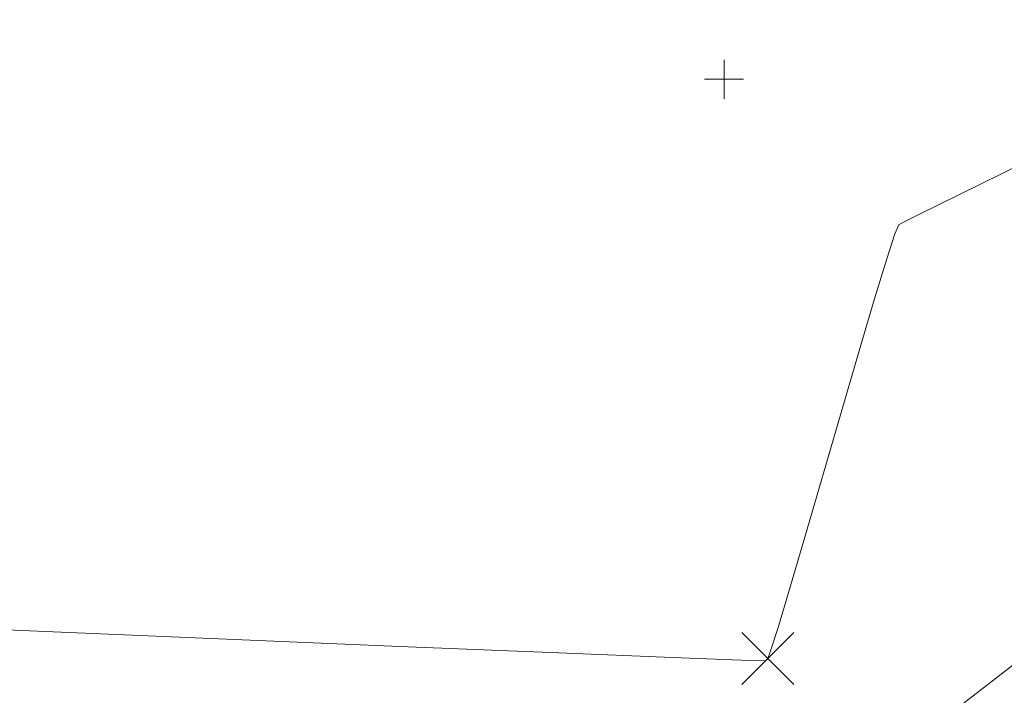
# Model space of a CAD drawing. Extents: x 1620613 to 1693141, y 557269 to 607790.
# Tile 657 of 1056: x 1620805 to 1620818, y 607319 to 607328. Entities that reach past the tile are written whole.
import ezdxf

# ---------------------------------------------------------------- set-up
doc = ezdxf.new("R2010")
doc.units = 0
doc.header["$LTSCALE"] = 10
doc.header["$MEASUREMENT"] = 0
for name, pattern in [('DGN Style 2', [7.346996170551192, 4.408197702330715, -2.938798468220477]), ('DGN Style 3', [10.28579463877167, 7.346996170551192, -2.938798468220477]), ('DGN Style 5', [5.142897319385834, 2.204098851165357, -2.938798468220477])]:
    doc.linetypes.add(name, pattern=pattern)
for name, color, linetype, lineweight in [('DT_X_Contour_Minor', 136, 'DGN Style 3', 0), ('PV_X_Driveway', 7, 'DGN Style 5', 0), ('SV_X_Random_Point (Construction)', 7, 'Continuous', 0), ('SV_X_Top_of_Bank', 97, 'DGN Style 2', 0)]:
    doc.layers.add(name, color=color, linetype=linetype, lineweight=lineweight)
doc.layers.add('SV_X_Shot_Marker (Construction)', color=2, linetype='Continuous', lineweight=0, transparency=0.5)

# ---------------------------------------------------------------- blocks, each defined once
blk = doc.blocks.new('SVPT_271')
at = {"layer": 'SV_X_Shot_Marker (Construction)', "transparency": 33554495}
for p, q in [((0, 0.02500000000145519), (0, -0.02500000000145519)), ((-0.02499999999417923, 0), (0.02499999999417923, 0))]:
    blk.add_line(p, q, dxfattribs=at)
blk.add_point((0, 0), dxfattribs=at)
blk = doc.blocks.new('X_32')
at = {"layer": 'SV_X_Random_Point (Construction)', "color": 7, "linetype": 'Continuous', "lineweight": 0, "transparency": 33554559}
for p, q in [((-0.03333333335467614, -0.03337499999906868), (0.03333333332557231, 0.03337499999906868)), ((-0.03333333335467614, 0.03337499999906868), (0.03333333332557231, -0.03337499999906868))]:
    blk.add_line(p, q, dxfattribs=at)
blk = doc.blocks.new('*U1004')
at = {"layer": 'DT_X_Contour_Minor', "transparency": 33554559, "flags": 128}
for points, elevation in [([(-229.8990915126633, -19.48125708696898), (-231.1515999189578, -22.47833975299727), (-231.4377550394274, -23.16431689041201), (-231.7594310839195, -23.93778430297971), (-232.1166280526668, -24.79874199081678), (-232.5093459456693, -25.74718995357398), (-233.6039548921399, -28.39303822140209), (-233.9900215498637, -29.32444806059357), (-234.3272648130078, -30.13429137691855), (-234.6156846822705, -30.8225681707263), (-234.8552811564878, -31.38927844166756), (-235.85947678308, -33.75027115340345), (-235.992108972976, -37.00980146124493), (-236.1101119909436, -37.77758537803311), (-236.4072786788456, -38.68399556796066), (-236.8836090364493, -39.72903203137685), (-237.5391030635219, -40.91269476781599), (-241.0161237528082, -46.75991550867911), (-235.4506360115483, -50.05076635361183), (-234.3147753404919, -50.69064974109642), (-233.2924023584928, -51.19993525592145), (-232.383517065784, -51.57862289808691), (-231.5881194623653, -51.82671266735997), (-229.6183761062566, -52.31415488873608), (-228.9087356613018, -52.47674723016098), (-228.2571218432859, -52.59894258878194), (-227.6635346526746, -52.68074096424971), (-227.1279740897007, -52.72214235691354), (-225.7771814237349, -52.77868342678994), (-225.059761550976, -52.66847498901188), (-223.920596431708, -52.295443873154), (-222.3596860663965, -51.65959007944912), (-220.377030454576, -50.76091360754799), (-214.5276218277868, -48.01401277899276), (-212.5890663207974, -47.0468277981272), (-211.160456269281, -46.20544847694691), (-210.2417916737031, -45.48987481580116), (-209.8330725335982, -44.90010681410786), (-209.4230821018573, -43.49513302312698), (-209.2821641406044, -43.03029232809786), (-209.1669030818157, -42.68950058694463), (-209.0772989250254, -42.47275779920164), (-209.0133516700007, -42.38006396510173), (-208.8770348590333, -42.29827901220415), (-208.7253221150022, -42.21892368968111), (-208.3724214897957, -42.04219643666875), (-207.8183329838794, -41.76809725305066), (-207.0630565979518, -41.39662613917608), (-204.7807357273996, -40.27620726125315), (-203.8458358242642, -39.84223377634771), (-202.7528767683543, -39.38062748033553), (-201.5018585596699, -38.89138837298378), (-200.0927811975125, -38.37451645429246), (-196.1244960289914, -36.95934758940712), (-194.815393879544, -36.4916745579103), (-193.8643013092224, -36.1500321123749), (-193.271218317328, -35.9344202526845), (-193.036144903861, -35.84483897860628), (-192.8866285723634, -35.77399636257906), (-192.6379571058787, -35.69082212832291), (-192.004079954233, -35.4944313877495), (-190.9849971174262, -35.18482414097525), (-189.5807085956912, -34.76200038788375), (-185.3223316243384, -33.48351503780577), (-183.8702173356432, -33.05285647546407), (-182.7076571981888, -32.71974480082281), (-181.8346512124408, -32.48418001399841), (-181.2511993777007, -32.34616211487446), (-180.0814000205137, -32.10817690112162), (-179.4324670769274, -31.88905599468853), (-178.3630177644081, -31.41018218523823), (-176.8730520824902, -30.67155547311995), (-174.9625700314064, -29.67317585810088), (-169.3072627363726, -26.66449301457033), (-167.3585870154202, -25.62844420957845), (-165.7540403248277, -24.7768099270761), (-164.4936226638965, -24.10959016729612), (-163.5773340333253, -23.62678493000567), (-161.5927363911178, -22.58519032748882), (-160.9376136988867, -22.24132009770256), (-160.4606938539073, -21.99090536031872), (-160.1619768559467, -21.83394611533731), (-160.041462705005, -21.77044236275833), (-159.9576954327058, -21.72570634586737), (-159.5747058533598, -21.4930136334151), (-158.4885625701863, -20.8284875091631), (-156.6992655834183, -19.7321279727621), (-154.2068148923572, -18.20393502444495), (-146.6227414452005, -13.55297594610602), (-144.099993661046, -12.00858044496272), (-142.2198053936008, -10.86361325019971), (-140.9821766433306, -10.1180743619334), (-140.3871074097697, -9.771963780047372), (-139.6570021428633, -9.38157330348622), (-139.392732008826, -9.238070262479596), (-139.147500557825, -9.100353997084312), (-138.9213077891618, -8.968424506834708), (-138.7141537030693, -8.84228179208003), (-138.1871277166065, -8.513616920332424), (-137.8528063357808, -8.279083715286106), (-137.2451116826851, -7.821982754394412), (-136.3640437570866, -7.142314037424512), (-135.2096025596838, -6.240077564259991), (-131.7665950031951, -3.53735662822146), (-130.51573332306, -2.53842020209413), (-129.3454039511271, -1.568651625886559), (-128.2556068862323, -0.6280508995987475), (-127.2463421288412, 0.2833819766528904), (-124.6623458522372, 2.674979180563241), (-123.7375286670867, 3.464300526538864), (-122.9010743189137, 4.038566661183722), (-122.1529828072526, 4.397777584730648), (-121.4932541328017, 4.541933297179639), (-119.8517947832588, 4.639608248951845), (-119.2705518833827, 4.709296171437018), (-118.7579176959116, 4.845103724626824), (-118.3138922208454, 5.047030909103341), (-117.9384754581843, 5.315077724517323), (-117.0288423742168, 6.11802874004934), (-116.6902376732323, 6.312514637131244), (-116.356648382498, 6.293759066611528), (-116.0280745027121, 6.061762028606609), (-115.7045160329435, 5.616523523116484), (-114.8483806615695, 4.144898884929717), (-114.5734809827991, 3.65437814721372), (-114.3908834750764, 3.286534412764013), (-114.3005881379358, 3.041367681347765), (-114.3025949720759, 2.918877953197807), (-114.5273319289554, 2.633505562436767), (-114.3118206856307, 2.607581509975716), (-114.2518105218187, 2.609837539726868), (-114.1641419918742, 2.627715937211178), (-114.0488150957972, 2.661216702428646), (-113.9058298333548, 2.710339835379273), (-113.1740290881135, 2.976033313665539), (-113.5886053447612, 2.658647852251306), (-113.6439044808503, 2.610723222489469), (-113.6321263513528, 2.602971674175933), (-113.5532709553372, 2.635393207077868), (-113.4073382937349, 2.707987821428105), (-112.9287481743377, 2.955137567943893), (-112.7706027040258, 3.034485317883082), (-112.6551088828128, 3.087166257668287), (-112.5822667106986, 3.113180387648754), (-112.5520761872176, 3.112527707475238), (-112.5107075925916, 3.047259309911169), (-112.3836373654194, 2.414227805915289), (-112.3684504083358, 2.289530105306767), (-112.377348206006, 2.186736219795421), (-112.4103307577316, 2.105846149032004), (-112.4673980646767, 2.046859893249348), (-112.6516905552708, 1.918768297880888), (-112.7302398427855, 1.862428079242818), (-112.8276683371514, 1.789476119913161), (-112.9439760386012, 1.699912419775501), (-113.0791629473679, 1.593736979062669), (-113.7540866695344, 1.059490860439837), (-112.6948758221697, 1.589339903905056), (-112.4907998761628, 1.689368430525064), (-112.33251954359, 1.762375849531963), (-112.2200348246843, 1.808362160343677), (-112.1533457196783, 1.827327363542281), (-112.0365689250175, 1.841873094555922), (-111.9612693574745, 1.864230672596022), (-111.8229532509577, 1.920394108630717), (-111.6216206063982, 2.010363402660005), (-111.357271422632, 2.134138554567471), (-110.568318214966, 2.509280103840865), (-110.3112297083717, 2.628954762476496), (-110.131679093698, 2.706622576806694), (-110.0296663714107, 2.742283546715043), (-110.005191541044, 2.735937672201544), (-110.0433091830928, 2.663006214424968), (-110.0371398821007, 2.647549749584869), (-109.9900437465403, 2.655878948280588), (-109.9020207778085, 2.687993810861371), (-109.7730709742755, 2.743894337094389), (-109.3746357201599, 2.924676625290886), (-109.173944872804, 3.016441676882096), (-108.870698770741, 3.156150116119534), (-108.4648974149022, 3.343801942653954), (-107.9565408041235, 3.579397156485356), (-106.4641828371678, 4.271575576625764), (-105.9591901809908, 4.506007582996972), (-105.5634806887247, 4.690169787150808), (-105.2770543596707, 4.824062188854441), (-105.0999111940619, 4.907684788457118), (-104.7732403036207, 5.063651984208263), (-104.5477336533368, 5.16795649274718), (-104.1162168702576, 5.363894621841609), (-103.4786899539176, 5.651466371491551), (-102.635152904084, 6.030671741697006), (-100.1110405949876, 7.164064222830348), (-99.25008915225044, 7.55070034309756), (-98.56031905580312, 7.86056434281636), (-98.04173030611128, 8.093656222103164), (-97.69432290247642, 8.249975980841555), (-96.9961449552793, 8.564465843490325), (-96.73401997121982, 8.682660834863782), (-96.47127847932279, 8.801378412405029), (-96.20792047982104, 8.920618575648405), (-95.94394597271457, 9.040381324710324), (-95.23919194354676, 9.360445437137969), (-94.64528006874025, 9.628308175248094), (-93.39210996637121, 10.19184830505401), (-91.4796816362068, 11.05106582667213), (-88.90799507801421, 12.20596074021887), (-81.1711532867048, 15.67991703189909), (-78.58729310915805, 16.83991308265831), (-76.63834392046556, 17.71443401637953), (-75.32430572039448, 18.30347983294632), (-74.64517850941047, 18.6070505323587), (-73.68072059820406, 19.03593890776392), (-73.00679306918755, 19.33717864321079), (-71.70835391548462, 19.91923156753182), (-69.78540313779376, 20.78209768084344), (-67.23794073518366, 21.92577698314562), (-59.61202549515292, 25.35000604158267), (-57.06853690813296, 26.49132436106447), (-55.1575075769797, 27.34710752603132), (-53.87893750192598, 27.9173555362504), (-53.23282668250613, 28.20206839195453), (-52.35314350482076, 28.58058913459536), (-52.03367121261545, 28.71801679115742), (-51.73501671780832, 28.84640920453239), (-51.45718002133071, 28.96576637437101), (-51.20016112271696, 29.07608830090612), (-50.54253445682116, 29.35823311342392), (-50.24464696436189, 29.49063853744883), (-49.84420448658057, 29.67624619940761), (-49.34120702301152, 29.91505609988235), (-48.73565457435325, 30.20706823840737), (-46.98410806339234, 31.05670359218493), (-46.40547064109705, 31.33771392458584), (-45.98321825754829, 31.54351840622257), (-45.71735091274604, 31.67411703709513), (-45.60786860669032, 31.72950981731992), (-45.52442917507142, 31.77694943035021), (-45.45792992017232, 31.80829466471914), (-45.32101172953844, 31.8667506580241), (-45.11367460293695, 31.95231741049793), (-44.8359185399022, 32.06499492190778), (-44.00134379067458, 32.40161596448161), (-43.72427492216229, 32.51317946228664), (-43.51899937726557, 32.59540417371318), (-43.38551715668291, 32.64829009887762), (-43.32382826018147, 32.67183723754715), (-43.25504896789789, 32.6955112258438), (-43.2330437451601, 32.70357952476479), (-43.21861254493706, 32.71002893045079), (-43.21175536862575, 32.71485944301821), (-43.21247221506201, 32.71807106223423), (-43.23349021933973, 32.72928120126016), (-43.30202508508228, 32.87708501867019), (-43.32582617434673, 32.92604454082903), (-43.36785735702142, 33.00957861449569), (-43.42811863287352, 33.12768723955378), (-43.50661000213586, 33.28037041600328), (-43.91543994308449, 34.07356585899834), (-43.91966747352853, 34.08882127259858), (-43.95264001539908, 34.076721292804), (-44.0497458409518, 34.03388331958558), (-44.21098495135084, 33.9603073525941), (-44.4363573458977, 33.85599339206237), (-45.12286144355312, 33.53683883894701), (-45.37997459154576, 33.42217669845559), (-45.63643596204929, 33.31755619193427), (-45.89224555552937, 33.22297731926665), (-46.14740337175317, 33.13844008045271), (-47.33661903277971, 32.76736344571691), (-47.75178679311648, 33.42535377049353), (-47.85856879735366, 33.55801472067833), (-48.0009857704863, 33.67400171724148), (-48.1790377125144, 33.77331476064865), (-48.39272462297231, 33.85595385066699), (-49.01006967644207, 34.05409281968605), (-49.17881586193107, 34.22552563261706), (-49.22204562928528, 34.59121984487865), (-49.13975897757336, 35.15117545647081), (-48.931955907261, 35.90539246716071), (-48.21045916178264, 38.17565302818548), (-47.99456300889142, 38.92401011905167), (-47.88799711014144, 39.46638597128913), (-47.89076146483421, 39.80278058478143), (-48.0028560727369, 39.93319395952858), (-48.4475486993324, 40.0063213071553), (-49.13592672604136, 40.3284761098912), (-50.86754133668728, 41.2400950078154), (-53.64239253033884, 42.74117800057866), (-57.46048030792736, 44.83172508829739), (-69.0330298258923, 51.1924694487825), (-72.84187702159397, 53.29964744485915), (-75.58900646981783, 54.8506231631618), (-77.27441817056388, 55.84539660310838), (-77.8981121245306, 56.28396776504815), (-78.14567233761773, 56.71188782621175), (-78.68298206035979, 57.31897345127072), (-80.10924106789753, 58.8192902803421), (-82.42444936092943, 61.21283831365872), (-85.62860693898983, 64.49961755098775), (-95.3582928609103, 74.45533712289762), (-98.58983463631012, 77.63591055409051), (-100.9871955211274, 79.71084116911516), (-102.5503755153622, 80.6801289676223), (-103.2793746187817, 80.54377394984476), (-104.1111310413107, 78.70597014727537), (-104.466792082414, 78.05775888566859), (-104.9099578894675, 77.491477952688), (-105.4406284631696, 77.0071273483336), (-106.0588038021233, 76.60470707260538), (-107.8239443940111, 75.64082677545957), (-108.4512898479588, 75.46755394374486), (-109.0094707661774, 75.67064567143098), (-109.4984871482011, 76.25010195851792), (-109.9183389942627, 77.20592280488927), (-110.9457245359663, 80.25659780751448), (-111.3262986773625, 81.32483530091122), (-111.6974819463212, 82.24154152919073), (-112.0592743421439, 83.00671649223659), (-112.4116758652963, 83.62036019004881), (-113.3388920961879, 85.05470169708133), (-113.6684535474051, 85.73946575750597), (-113.9617257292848, 86.71800180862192), (-114.218708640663, 87.99030985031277), (-114.4394022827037, 89.5563898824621), (-114.9795329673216, 94.12429928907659), (-115.2366104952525, 95.77630122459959), (-115.6027450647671, 97.30637497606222), (-116.0779366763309, 98.7145205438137), (-116.6621853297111, 100.0007379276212), (-118.3655911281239, 103.2680800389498), (-119.0644220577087, 104.4055931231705), (-119.883360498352, 105.3676257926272), (-120.822406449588, 106.1541780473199), (-121.8815599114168, 106.7652498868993), (-124.8661124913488, 108.1608009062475), (-126.0001644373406, 108.5628994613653), (-127.1639058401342, 108.7225318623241), (-128.3573367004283, 108.6396981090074), (-129.5804570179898, 108.3143982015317), (-132.8816971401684, 107.1236435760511), (-133.9246500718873, 106.832472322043), (-134.5775787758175, 106.85202452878), (-134.8404832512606, 107.1823001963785), (-134.7133634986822, 107.8232993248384), (-133.8543451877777, 109.9469282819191), (-133.5004292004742, 110.8891647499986), (-133.0829449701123, 112.1231524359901), (-132.601892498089, 113.6488913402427), (-132.057271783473, 115.4663814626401), (-130.5201922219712, 120.7020234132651), (-129.9424373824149, 122.6873815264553), (-129.3619825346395, 124.7167244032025), (-128.7788276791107, 126.7900520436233), (-128.1929728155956, 128.9073644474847), (-126.627093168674, 134.6121772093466), (-125.6443638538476, 137.6803923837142), (-123.8705856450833, 142.606428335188), (-121.3057585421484, 149.390285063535), (-117.9498825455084, 158.0319625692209), (-107.9461480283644, 183.5535302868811), (-105.0022358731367, 191.4514768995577), (-103.6733002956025, 196.0041409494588), (-103.9593412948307, 197.2115224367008), (-105.8603588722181, 195.0736213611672), (-113.0830411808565, 184.9121750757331), (-115.1141411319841, 182.9086010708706), (-115.790429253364, 184.5189637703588), (-115.1119055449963, 189.7432631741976), (-113.0785700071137, 198.5814992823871), (-105.8499261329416, 226.9687111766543), (-103.3623320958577, 237.0747958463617), (-101.3210328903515, 246.1026409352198), (-99.72602851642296, 254.0522464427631), (-98.57731897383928, 260.9236123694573), (-94.2580290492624, 290.4740943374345)], 4.200041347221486), ([(-222.7691240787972, -15.60925150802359), (-223.7482933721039, -17.95227076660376), (-223.9719999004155, -18.48854481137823), (-224.2234755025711, -19.09321583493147), (-224.5027201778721, -19.76628383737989), (-224.8097339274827, -20.50774881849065), (-225.6654626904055, -22.57618474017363), (-226.0099935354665, -23.40476258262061), (-226.4017894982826, -24.33916916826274), (-226.8408505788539, -25.37940449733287), (-227.3271767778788, -26.52546856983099), (-229.7069843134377, -32.12070130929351), (-230.021304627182, -39.84534637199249), (-230.0918739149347, -41.3132823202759), (-230.1688730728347, -42.40652799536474), (-230.2523021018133, -43.125083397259), (-230.3421610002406, -43.46894852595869), (-230.7765055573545, -44.1993751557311), (-230.0812726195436, -44.61046363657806), (-229.9393824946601, -44.69039697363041), (-229.8116690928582, -44.75401620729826), (-229.6981324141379, -44.80132133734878), (-229.598772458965, -44.83231236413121), (-229.3527148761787, -44.89320296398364), (-228.9806891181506, -44.925375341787), (-228.0491550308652, -44.9762245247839), (-226.5581126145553, -45.04575051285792), (-224.5075618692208, -45.13395330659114), (-218.2934154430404, -45.39406316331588), (-216.2528308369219, -45.47867546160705), (-214.7916868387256, -45.53742996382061), (-213.9099834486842, -45.57032666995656), (-213.6077206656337, -45.5773655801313), (-213.5742740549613, -45.56165894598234), (-213.5329832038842, -45.45261634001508), (-213.4341956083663, -45.13726849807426), (-213.2779112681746, -44.61561542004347), (-213.064130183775, -43.88765710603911), (-212.4173849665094, -41.67136128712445), (-212.2023706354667, -40.9424586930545), (-212.0423865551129, -40.41797277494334), (-211.937432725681, -40.09790353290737), (-211.8875091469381, -39.98225096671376), (-211.8277532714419, -39.9463996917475), (-211.641143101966, -39.85265231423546), (-211.1261295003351, -39.59829863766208), (-210.2827124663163, -39.18333866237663), (-209.1108920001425, -38.60777238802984), (-205.548166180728, -36.85878725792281), (-204.292459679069, -36.25398718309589), (-203.1973845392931, -35.75132580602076), (-202.2629407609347, -35.35080312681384), (-201.4891283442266, -35.05241914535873), (-199.6398037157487, -34.39291345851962), (-198.8629922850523, -34.09596428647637), (-197.9195514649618, -33.69974603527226), (-196.809481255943, -33.20425870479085), (-195.5327816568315, -32.60950229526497), (-191.9060768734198, -30.89112643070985), (-190.6009445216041, -30.29272211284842), (-189.405576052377, -29.78629105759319), (-188.319971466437, -29.37183326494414), (-187.3441307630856, -29.0493487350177), (-184.8882407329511, -28.31202100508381), (-183.9724360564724, -28.04771379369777), (-183.0669395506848, -27.80778795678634), (-182.1717512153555, -27.59224349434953), (-181.2868710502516, -27.40108040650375), (-178.9409348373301, -26.92382067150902), (-178.1619048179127, -26.76418292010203), (-177.5842669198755, -26.64321446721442), (-177.2080211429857, -26.56091531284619), (-177.0331674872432, -26.51728545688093), (-176.8354138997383, -26.45249823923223), (-176.7444393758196, -26.4183083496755), (-176.6198309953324, -26.36432909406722), (-176.4615887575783, -26.29056047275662), (-176.2697126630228, -26.19700248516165), (-175.7131979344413, -25.92112869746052), (-175.2442693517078, -25.68033450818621), (-174.2548696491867, -25.16485728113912), (-172.7449988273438, -24.37469701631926), (-170.714656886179, -23.30985371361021), (-162.6008639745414, -19.05140502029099), (-161.1652602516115, -18.29790715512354), (-160.2996390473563, -17.84353392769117), (-160.0040003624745, -17.68828533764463), (-159.9756072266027, -17.67312194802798), (-159.8457919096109, -17.59425014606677), (-159.4776408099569, -17.36900728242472), (-158.8711539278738, -16.99739335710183), (-158.0263312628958, -16.47940836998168), (-155.4556897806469, -14.9029536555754), (-154.355651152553, -14.24850270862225), (-152.9835163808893, -13.46749090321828), (-151.3392854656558, -12.5599182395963), (-149.4229584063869, -11.52578471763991), (-143.9499580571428, -8.599347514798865), (-142.1387884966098, -7.629543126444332), (-140.8100300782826, -6.914957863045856), (-139.963682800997, -6.455591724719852), (-139.599746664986, -6.251444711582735), (-139.2724651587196, -6.047344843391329), (-139.0648526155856, -5.901700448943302), (-138.6874761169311, -5.617842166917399), (-138.1403356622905, -5.195769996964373), (-137.4234312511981, -4.635483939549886), (-135.2853342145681, -2.957102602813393), (-134.3943780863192, -2.231092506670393), (-133.3250824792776, -1.311848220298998), (-132.0774473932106, -0.1993697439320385), (-130.651472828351, 1.10634292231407), (-126.6110880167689, 4.845888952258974), (-125.2442184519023, 6.075374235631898), (-124.1738983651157, 6.959170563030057), (-123.400127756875, 7.49727793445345), (-122.9229066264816, 7.689696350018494), (-122.0457162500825, 7.741893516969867), (-121.6542707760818, 7.85048581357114), (-121.1378271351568, 8.137114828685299), (-120.496385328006, 8.601780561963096), (-119.7299453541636, 9.244483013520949), (-117.5194412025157, 11.19573850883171), (-116.7489426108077, 11.75833890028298), (-116.0953249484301, 11.9826984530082), (-115.5585882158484, 11.86881716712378), (-115.1387324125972, 11.41669504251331), (-114.1749581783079, 9.760048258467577), (-113.8196128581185, 9.210464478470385), (-113.4764075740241, 8.804198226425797), (-113.1453423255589, 8.541249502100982), (-112.8264171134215, 8.421618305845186), (-111.9921365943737, 8.293691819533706), (-111.7087689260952, 8.174799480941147), (-111.4843763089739, 7.914067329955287), (-111.3189587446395, 7.511495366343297), (-111.2125162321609, 6.967083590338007), (-110.8533929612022, 4.095535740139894), (-111.2368171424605, 3.840948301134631), (-111.2642926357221, 3.822705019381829), (-111.2862504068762, 3.81173929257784), (-111.3403485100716, 3.786660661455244), (-111.4265869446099, 3.747469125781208), (-111.5449657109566, 3.694164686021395), (-111.9034961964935, 3.533202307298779), (-111.987625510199, 3.491457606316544), (-111.9711155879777, 3.486945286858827), (-111.8539664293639, 3.519665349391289), (-111.6361780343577, 3.589617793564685), (-110.3850073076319, 4.002938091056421), (-110.0799785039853, 3.310483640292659), (-110.0210556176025, 3.177575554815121), (-109.9750135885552, 3.075617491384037), (-109.9418524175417, 3.004609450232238), (-109.9215721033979, 2.964551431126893), (-109.8569859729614, 2.849830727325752), (-109.9181572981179, 2.732790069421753), (-109.9161020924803, 2.71698157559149), (-109.8837201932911, 2.719716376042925), (-109.8210116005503, 2.740994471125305), (-109.7279763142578, 2.780815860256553), (-109.4394466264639, 2.911730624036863), (-109.269925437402, 2.989402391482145), (-108.9777591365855, 3.124231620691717), (-108.562947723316, 3.31621831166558), (-108.0254911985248, 3.565362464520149), (-106.4287469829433, 4.305956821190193), (-105.8937789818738, 4.554233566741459), (-105.4864331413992, 4.743618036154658), (-105.206709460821, 4.874110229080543), (-105.0546079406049, 4.945710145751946), (-104.8191667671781, 5.058120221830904), (-104.616558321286, 5.151292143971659), (-104.1853138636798, 5.346500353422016), (-103.5254333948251, 5.64374485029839), (-102.636916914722, 6.04302563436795), (-99.96269161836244, 7.243822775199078), (-99.06169312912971, 7.648428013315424), (-98.3643666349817, 7.96164587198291), (-97.87071213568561, 8.18347635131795), (-97.58072963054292, 8.31391945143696), (-97.07900561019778, 8.539917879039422), (-96.89063758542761, 8.624855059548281), (-96.70182652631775, 8.710167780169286), (-96.51257243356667, 8.795856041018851), (-96.32287530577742, 8.881919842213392), (-95.81642558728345, 9.111924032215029), (-95.26919581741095, 9.358491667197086), (-94.00734379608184, 9.925691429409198), (-92.03086952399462, 10.8135233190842), (-89.3397730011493, 12.02198733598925), (-81.2106859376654, 15.67206755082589), (-78.51113445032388, 16.88406694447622), (-76.50929528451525, 17.78250496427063), (-75.205168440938, 18.36738161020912), (-74.59875391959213, 18.63869688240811), (-73.91193162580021, 18.94412244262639), (-73.30862406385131, 19.21404662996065), (-72.01381809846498, 19.79475002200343), (-70.02751373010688, 20.6862326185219), (-67.3497109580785, 21.88849441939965), (-59.28690569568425, 25.50889816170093), (-56.61221288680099, 26.70935811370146), (-54.63523840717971, 27.59543516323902), (-53.35598225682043, 28.16712931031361), (-52.77444443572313, 28.42444055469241), (-52.15396801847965, 28.69142666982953), (-51.92863118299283, 28.78836000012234), (-51.717977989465, 28.87892040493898), (-51.52200843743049, 28.96310788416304), (-51.34072252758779, 29.04092243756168), (-50.87687162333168, 29.23993067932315), (-50.6336760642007, 29.34936961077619), (-50.251977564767, 29.52843022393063), (-49.73177612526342, 29.77711251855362), (-49.07307174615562, 30.09541649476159), (-47.1318561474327, 31.03705600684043), (-46.49150137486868, 31.34796079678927), (-46.02634875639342, 31.57444553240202), (-45.73639829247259, 31.71651021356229), (-45.62164998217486, 31.7741548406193), (-45.49496289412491, 31.84618297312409), (-45.54331448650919, 31.99505083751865), (-45.56051154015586, 32.04256786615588), (-45.59138059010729, 32.12131843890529), (-45.63592163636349, 32.23130255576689), (-45.69413467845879, 32.37252021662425), (-45.99769686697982, 33.10441423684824), (-47.8339490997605, 32.46727871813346), (-48.18512433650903, 32.34566965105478), (-48.45168480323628, 32.25390052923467), (-48.63363050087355, 32.19197135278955), (-48.73096142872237, 32.159882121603), (-48.98773796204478, 32.07975891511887), (-49.0374414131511, 32.15853283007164), (-49.08463725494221, 32.18545951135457), (-49.20492330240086, 32.23247930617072), (-49.39829955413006, 32.29959221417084), (-49.66476601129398, 32.38679823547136), (-50.47279683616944, 32.64613844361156), (-50.72014409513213, 32.78720568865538), (-50.85616275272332, 33.01590226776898), (-50.88085280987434, 33.33222818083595), (-50.79421426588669, 33.73618342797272), (-50.41474001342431, 34.93023653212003), (-50.32473434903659, 35.32771008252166), (-50.33932304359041, 35.62459090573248), (-50.4585060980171, 35.82087900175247), (-50.68228351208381, 35.91657437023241), (-51.41848242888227, 36.03763838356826), (-52.5323181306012, 36.55679785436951), (-55.32167604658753, 38.02347825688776), (-59.78655617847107, 40.43767959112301), (-65.92695852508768, 43.79940185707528), (-84.53539440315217, 54.02735580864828), (-90.65443880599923, 57.37082101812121), (-95.05524510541, 59.73025118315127), (-97.73781330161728, 61.10564630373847), (-98.70214339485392, 61.49700637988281), (-98.98270617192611, 61.22858652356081), (-99.08592301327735, 61.16369680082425), (-99.18515145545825, 61.17034252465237), (-99.28039149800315, 61.24852369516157), (-99.37164314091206, 61.39824031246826), (-99.78817787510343, 62.26383390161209), (-103.5894604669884, 63.48082871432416), (-104.3850854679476, 63.74272195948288), (-105.142839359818, 64.006832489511), (-105.8627221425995, 64.2731603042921), (-106.5447338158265, 64.54170540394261), (-108.3129367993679, 65.26078204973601), (-108.969198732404, 65.54523684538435), (-109.6118322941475, 65.85929374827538), (-110.2408374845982, 66.20295275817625), (-110.8562143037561, 66.5762138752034), (-112.4790479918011, 67.6110463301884), (-113.0261750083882, 67.98525391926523), (-113.4504307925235, 68.33175234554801), (-113.7518153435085, 68.65054160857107), (-113.9303286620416, 68.94162170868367), (-114.2425358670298, 69.68088975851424), (-114.3556310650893, 69.95481991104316), (-114.460761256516, 70.22215933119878), (-114.5579264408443, 70.48290801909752), (-114.6471266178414, 70.73706597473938), (-114.8743737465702, 71.40603288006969), (-114.977910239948, 71.64290748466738), (-115.1180843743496, 71.85180611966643), (-115.2948961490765, 72.03272878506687), (-115.5083455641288, 72.18567548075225), (-116.1263941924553, 72.55623204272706), (-116.346694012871, 72.7297924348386), (-116.5440570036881, 72.97255618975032), (-116.718483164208, 73.28452330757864), (-116.8699724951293, 73.6656937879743), (-117.2433616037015, 74.77441955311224), (-117.4819029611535, 75.31770010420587), (-117.917485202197, 76.11599743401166), (-118.5501083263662, 77.16931154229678), (-119.3797723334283, 78.47764242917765), (-121.8549308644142, 82.30654716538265), (-122.6845210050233, 83.71030223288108), (-123.3169225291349, 85.04988888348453), (-123.7521354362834, 86.32530711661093), (-123.9901597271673, 87.53655693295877), (-124.3619730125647, 90.68099855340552), (-124.5389391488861, 91.81819791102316), (-124.7909775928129, 92.87146476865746), (-125.1180883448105, 93.84079912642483), (-125.5202714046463, 94.72620098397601), (-126.692855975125, 96.97536260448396), (-127.1739147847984, 97.75839991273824), (-127.7376527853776, 98.4206406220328), (-128.384069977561, 98.96208473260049), (-129.113166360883, 99.38273224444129), (-131.1676623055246, 100.3433968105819), (-132.0522083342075, 100.5827185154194), (-133.1649744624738, 100.5801852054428), (-134.5059606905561, 100.3357968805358), (-136.0751670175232, 99.84955354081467), (-140.5640106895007, 98.23043128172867), (-142.0131605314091, 97.75787545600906), (-142.9939773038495, 97.55454967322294), (-143.5064610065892, 97.62045393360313), (-143.5506116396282, 97.95558823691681), (-143.0439025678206, 99.20825310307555), (-142.8351381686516, 99.76405006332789), (-142.5888767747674, 100.4919422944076), (-142.305118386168, 101.3919297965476), (-141.9838630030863, 102.4640125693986), (-141.0771859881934, 105.552360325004), (-140.7363857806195, 106.7234633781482), (-140.3939929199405, 107.9205117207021), (-140.0500074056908, 109.1435053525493), (-139.7044292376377, 110.392444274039), (-138.7807639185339, 113.7575417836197), (-138.2010814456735, 115.5673896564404), (-137.1547830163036, 118.4731101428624), (-135.6418686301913, 122.4747032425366), (-133.6623382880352, 127.5721689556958), (-127.7614360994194, 142.6265743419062), (-126.0249108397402, 147.2853355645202), (-125.2410117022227, 149.9708151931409), (-125.4097386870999, 150.6830132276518), (-126.5310917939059, 149.4219296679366), (-130.7915349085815, 143.4279980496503), (-131.98961969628, 142.2461499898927), (-132.3885417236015, 143.19605452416), (-131.988300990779, 146.2777116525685), (-130.7888974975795, 151.491121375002), (-126.5249378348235, 168.2358840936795), (-125.0575809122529, 174.1971595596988), (-123.8534798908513, 179.5224139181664), (-122.9126347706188, 184.2116471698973), (-122.2350455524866, 188.264859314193), (-119.6872263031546, 205.6958000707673)], 4.600041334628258)]:
    blk.add_lwpolyline(points, dxfattribs=dict(at, elevation=elevation))

msp = doc.modelspace()

# ---------------------------------------------------------------- linework, layer by layer
at = {"layer": 'PV_X_Driveway', "extrusion": (-0.06840491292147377, 0.09722345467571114, 0.9929090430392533), "elevation": -50776.94618662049, "flags": 128}
msp.add_lwpolyline([(-1675197.499388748, 432992.9258386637), (-1675193.486980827, 432991.2320525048), (-1675186.401155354, 432990.7443540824), (-1675173.477796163, 432991.3626955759), (-1675157.216023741, 432992.231291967), (-1675138.055450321, 432993.8163605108), (-1675115.649521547, 432995.5191143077), (-1675093.712223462, 432995.5584470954), (-1675072.389942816, 432993.8570568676), (-1675059.619387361, 432992.1641317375), (-1675043.90788481, 432988.1059208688), (-1675031.516761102, 432983.3011168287), (-1675013.58286424, 432975.0375323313)], dxfattribs=at)
at = {"layer": 'SV_X_Top_of_Bank', "extrusion": (0.007114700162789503, -0.05176716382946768, 0.9986338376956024), "elevation": -18855.21206843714, "flags": 128}
msp.add_lwpolyline([(1688341.399474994, 380495.2335694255), (1688359.531308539, 380495.7043637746), (1688370.463455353, 380498.0725351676), (1688395.572580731, 380506.740670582), (1688420.940108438, 380511.7574321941), (1688444.138128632, 380518.355338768), (1688467.22231404, 380528.7305743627), (1688491.262317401, 380540.2151339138), (1688508.535586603, 380545.2887184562), (1688513.5223003, 380548.4010002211), (1688516.051220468, 380548.1495454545), (1688520.39603739, 380549.3039635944), (1688525.368929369, 380551.0706712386)], dxfattribs=at)
at = {"layer": 'SV_X_Top_of_Bank', "extrusion": (0.04489057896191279, -0.1067836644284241, 0.9932683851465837), "elevation": 8952.639644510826, "flags": 128}
msp.add_lwpolyline([(1729619.200279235, -67683.47041249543), (1729610.048117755, -67689.2494116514), (1729593.286163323, -67692.1110974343), (1729566.643396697, -67690.50938442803), (1729551.852254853, -67691.88192179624), (1729536.554039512, -67691.83763185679), (1729515.835796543, -67695.68964613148), (1729501.149706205, -67697.72199223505), (1729469.279658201, -67698.3224800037)], dxfattribs=at)

# ---------------------------------------------------------------- block references
at = {"layer": 'DT_X_Contour_Minor', "transparency": 33554559}
msp.add_blockref('*U1004', (1621028.060791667, 607365.3311666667, 1050.599958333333), dxfattribs=at)
at = {"layer": 'SV_X_Random_Point (Construction)', "color": 7, "linetype": 'Continuous', "lineweight": 0, "transparency": 33554559, "xscale": 10, "yscale": 10, "zscale": 10}
msp.add_blockref('X_32', (1620814.492000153, 607319.7836107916, 1055.202299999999), dxfattribs=at)
at = {"layer": 'SV_X_Shot_Marker (Construction)', "transparency": 33554495, "xscale": 10, "yscale": 10, "zscale": 10}
msp.add_blockref('SVPT_271', (1620813.930000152, 607327.2204107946, 1055.5122), dxfattribs=at)

doc.saveas('drawing.dxf')
